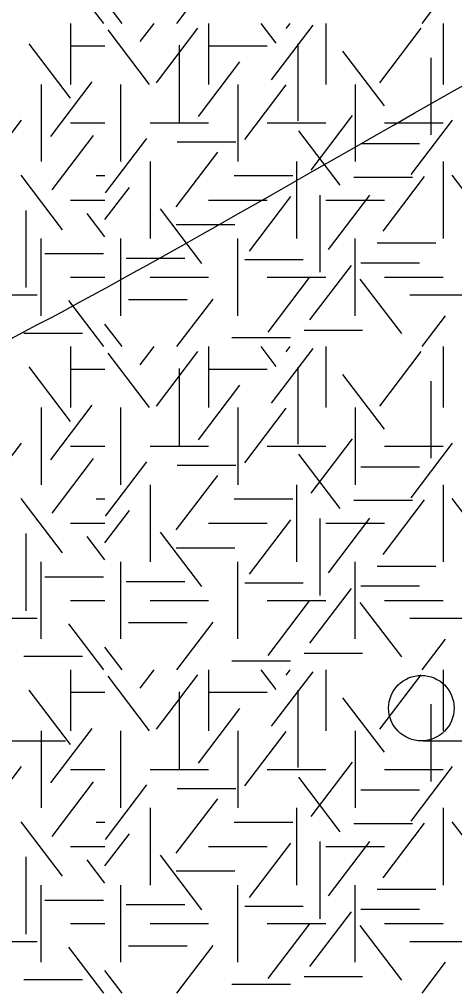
# Model space of a CAD drawing. Extents: x 419101 to 420177, y 4451541 to 4452254.
# Drawn here: x 419901.57 to 419911.55, y 4451566.39 to 4451588.61 of the extents above; entities that cross this region are included whole.
import ezdxf

# ---------------------------------------------------------------- set-up
doc = ezdxf.new("R2010")
doc.units = 0
doc.layers.add('3_HALİHAZIR', color=7, linetype='Continuous')
doc.layers.add('Level 41', color=7, linetype='Continuous')

msp = doc.modelspace()

# ---------------------------------------------------------------- linework, layer by layer
at = {"layer": '3_HALİHAZIR'}
for p, q in [((419900.828, 4451572.071), (419902.628, 4451572.071)), ((419910.828, 4451572.071), (419912.628, 4451572.071))]:
    msp.add_line(p, q, dxfattribs=at)
msp.add_circle((419910.786, 4451572.824), 0.75, dxfattribs=at)
for points in [[(419830.585, 4451569.182), (419835.774, 4451573.831), (419840.974, 4451578.331), (419857.814, 4451590.841), (419892.084, 4451597.601), (419927.345, 4451605.321), (419938.763, 4451608.51), (419942.048, 4451608.213)], [(419823.158, 4451549.789), (419823.164, 4451549.79), (419829.854, 4451552.83), (419838.324, 4451557.73), (419864.054, 4451568.471), (419874.464, 4451571.841), (419888.954, 4451576.141), (419895.924, 4451578.691), (419906.074, 4451583.863), (419936.516, 4451595.874), (419942.649, 4451595.582)], [(419868.593, 4451543.65), (419885.874, 4451549.01), (419897.697, 4451550.796), (419903.814, 4451552.689), (419917.785, 4451558.531), (419940.385, 4451574.598), (419942.375, 4451575.629)]]:
    msp.add_spline(points, degree=3, dxfattribs=at)
at = {"layer": 'Level 41'}
for p, q in [((419903.506, 4451588.519), (419902.704, 4451589.575)), ((419905.182, 4451588.519), (419906.011, 4451589.61)), ((419910.802, 4451588.519), (419911.339, 4451589.225)), ((419903.929, 4451588.519), (419903.535, 4451589.037)), ((419902.747, 4451588.519), (419902.747, 4451587.121)), ((419902.747, 4451588.519), (419902.747, 4451587.121)), ((419904.556, 4451587.121), (419903.607, 4451588.371)), ((419904.345, 4451588.102), (419904.662, 4451588.519)), ((419904.716, 4451587.156), (419905.665, 4451588.406)), ((419905.911, 4451588.519), (419905.911, 4451587.121)), ((419907.46, 4451588.067), (419907.116, 4451588.519)), ((419907.353, 4451587.225), (419908.303, 4451588.475)), ((419907.686, 4451588.399), (419907.777, 4451588.519)), ((419908.597, 4451588.519), (419908.597, 4451587.121)), ((419909.83, 4451587.156), (419910.779, 4451588.406)), ((419911.283, 4451588.519), (419911.283, 4451587.121)), ((419902.748, 4451586.805), (419901.799, 4451588.054)), ((419902.747, 4451588.005), (419903.535, 4451588.005)), ((419905.236, 4451588.017), (419905.236, 4451586.25)), ((419905.911, 4451588.005), (419907.254, 4451588.005)), ((419907.953, 4451588.052), (419907.953, 4451586.285)), ((419909.937, 4451586.63), (419908.988, 4451587.879)), ((419911.001, 4451587.731), (419911.001, 4451585.964)), ((419905.676, 4451586.384), (419906.625, 4451587.634)), ((419902.076, 4451587.121), (419902.076, 4451585.354)), ((419902.076, 4451587.121), (419902.076, 4451585.354)), ((419902.296, 4451585.928), (419903.245, 4451587.178)), ((419903.897, 4451585.354), (419903.897, 4451587.121)), ((419906.583, 4451587.121), (419906.583, 4451585.354)), ((419906.742, 4451585.859), (419907.691, 4451587.109)), ((419909.269, 4451587.121), (419909.269, 4451585.354)), ((419908.259, 4451585.158), (419909.21, 4451586.407)), ((419900.671, 4451585.053), (419901.62, 4451586.303)), ((419902.747, 4451586.237), (419903.535, 4451586.237)), ((419904.568, 4451586.237), (419905.911, 4451586.237)), ((419907.254, 4451586.237), (419908.597, 4451586.237)), ((419909.94, 4451586.237), (419911.283, 4451586.237)), ((419910.55, 4451585.053), (419911.499, 4451586.303)), ((419902.322, 4451584.702), (419903.272, 4451585.951)), ((419908.925, 4451584.808), (419907.975, 4451586.057)), ((419903.545, 4451584.633), (419904.494, 4451585.882)), ((419905.192, 4451585.803), (419906.535, 4451585.803)), ((419909.4, 4451585.767), (419910.743, 4451585.767)), ((419905.17, 4451584.316), (419906.119, 4451585.566)), ((419904.568, 4451585.354), (419904.568, 4451583.587)), ((419907.926, 4451585.354), (419907.926, 4451583.587)), ((419911.283, 4451585.354), (419911.283, 4451583.587)), ((419902.561, 4451583.79), (419901.612, 4451585.039)), ((419903.331, 4451585.03), (419903.535, 4451585.03)), ((419906.498, 4451585.03), (419907.841, 4451585.03)), ((419909.24, 4451584.997), (419910.583, 4451584.997)), ((419909.91, 4451583.756), (419910.86, 4451585.006)), ((419912.44, 4451583.79), (419911.491, 4451585.039)), ((419903.535, 4451584.024), (419904.094, 4451584.76)), ((419908.458, 4451584.582), (419908.458, 4451582.814)), ((419908.658, 4451583.336), (419909.607, 4451584.585)), ((419902.747, 4451584.47), (419903.535, 4451584.47)), ((419905.911, 4451584.47), (419907.254, 4451584.47)), ((419906.847, 4451583.3), (419907.797, 4451584.55)), ((419908.597, 4451584.47), (419909.94, 4451584.47)), ((419901.722, 4451584.232), (419901.722, 4451582.464)), ((419903.535, 4451583.63), (419903.129, 4451584.164)), ((419905.755, 4451583.019), (419904.806, 4451584.269)), ((419905.165, 4451583.91), (419906.508, 4451583.91)), ((419902.076, 4451581.819), (419902.076, 4451583.587)), ((419903.897, 4451581.819), (419903.897, 4451583.587)), ((419906.583, 4451581.819), (419906.583, 4451583.587)), ((419909.269, 4451581.819), (419909.269, 4451583.587)), ((419909.774, 4451583.489), (419911.117, 4451583.489)), ((419902.158, 4451583.244), (419903.501, 4451583.244)), ((419904.02, 4451583.138), (419905.363, 4451583.138)), ((419906.737, 4451583.104), (419908.08, 4451583.104)), ((419909.4, 4451583.033), (419910.743, 4451583.033)), ((419908.233, 4451581.722), (419909.182, 4451582.972)), ((419902.747, 4451582.703), (419903.535, 4451582.703)), ((419904.568, 4451582.703), (419905.911, 4451582.703)), ((419907.254, 4451582.703), (419908.597, 4451582.703)), ((419907.273, 4451581.443), (419908.222, 4451582.692)), ((419910.336, 4451581.408), (419909.386, 4451582.657)), ((419909.94, 4451582.703), (419911.283, 4451582.703)), ((419900.64, 4451582.296), (419901.983, 4451582.296)), ((419903.506, 4451581.11), (419902.704, 4451582.166)), ((419904.074, 4451582.192), (419905.416, 4451582.192)), ((419905.182, 4451581.11), (419906.011, 4451582.201)), ((419910.519, 4451582.296), (419911.862, 4451582.296)), ((419910.802, 4451581.11), (419911.339, 4451581.816)), ((419903.929, 4451581.11), (419903.535, 4451581.628)), ((419908.096, 4451581.491), (419909.439, 4451581.491)), ((419901.679, 4451581.422), (419903.022, 4451581.422)), ((419906.444, 4451581.316), (419907.787, 4451581.316)), ((419902.747, 4451581.11), (419902.747, 4451579.712)), ((419902.747, 4451581.11), (419902.747, 4451579.712)), ((419904.345, 4451580.693), (419904.662, 4451581.11)), ((419904.716, 4451579.747), (419905.665, 4451580.997)), ((419905.911, 4451581.11), (419905.911, 4451579.712)), ((419907.46, 4451580.658), (419907.116, 4451581.11)), ((419907.353, 4451579.816), (419908.303, 4451581.066)), ((419907.686, 4451580.99), (419907.777, 4451581.11)), ((419908.597, 4451581.11), (419908.597, 4451579.712)), ((419909.83, 4451579.747), (419910.779, 4451580.997)), ((419911.283, 4451581.11), (419911.283, 4451579.712)), ((419904.556, 4451579.712), (419903.607, 4451580.962)), ((419902.748, 4451579.396), (419901.799, 4451580.645)), ((419902.747, 4451580.596), (419903.535, 4451580.596)), ((419905.236, 4451580.608), (419905.236, 4451578.841)), ((419905.911, 4451580.596), (419907.254, 4451580.596)), ((419907.953, 4451580.643), (419907.953, 4451578.876)), ((419909.937, 4451579.221), (419908.988, 4451580.47)), ((419905.676, 4451578.975), (419906.625, 4451580.225)), ((419911.001, 4451580.322), (419911.001, 4451578.555)), ((419902.076, 4451579.712), (419902.076, 4451577.945)), ((419902.076, 4451579.712), (419902.076, 4451577.945)), ((419902.296, 4451578.519), (419903.245, 4451579.769)), ((419903.897, 4451577.945), (419903.897, 4451579.712)), ((419906.583, 4451579.712), (419906.583, 4451577.945)), ((419906.742, 4451578.45), (419907.691, 4451579.7)), ((419909.269, 4451579.712), (419909.269, 4451577.945)), ((419908.259, 4451577.749), (419909.21, 4451578.998)), ((419900.671, 4451577.644), (419901.62, 4451578.894)), ((419902.747, 4451578.828), (419903.535, 4451578.828)), ((419904.568, 4451578.828), (419905.911, 4451578.828)), ((419907.254, 4451578.828), (419908.597, 4451578.828)), ((419909.94, 4451578.828), (419911.283, 4451578.828)), ((419910.55, 4451577.644), (419911.499, 4451578.894)), ((419908.925, 4451577.399), (419907.975, 4451578.648)), ((419902.322, 4451577.293), (419903.272, 4451578.542)), ((419903.545, 4451577.224), (419904.494, 4451578.473)), ((419905.192, 4451578.394), (419906.535, 4451578.394)), ((419909.4, 4451578.358), (419910.743, 4451578.358)), ((419905.17, 4451576.907), (419906.119, 4451578.157)), ((419904.568, 4451577.945), (419904.568, 4451576.178)), ((419907.926, 4451577.945), (419907.926, 4451576.178)), ((419911.283, 4451577.945), (419911.283, 4451576.178)), ((419902.561, 4451576.381), (419901.612, 4451577.63)), ((419903.331, 4451577.621), (419903.535, 4451577.621)), ((419906.498, 4451577.621), (419907.841, 4451577.621)), ((419909.24, 4451577.588), (419910.583, 4451577.588)), ((419909.91, 4451576.347), (419910.86, 4451577.597)), ((419912.44, 4451576.381), (419911.491, 4451577.63)), ((419903.535, 4451576.615), (419904.094, 4451577.351)), ((419902.747, 4451577.061), (419903.535, 4451577.061)), ((419905.911, 4451577.061), (419907.254, 4451577.061)), ((419906.847, 4451575.891), (419907.797, 4451577.141)), ((419908.458, 4451577.173), (419908.458, 4451575.405)), ((419908.597, 4451577.061), (419909.94, 4451577.061)), ((419908.658, 4451575.927), (419909.607, 4451577.176)), ((419901.722, 4451576.823), (419901.722, 4451575.055)), ((419905.755, 4451575.61), (419904.806, 4451576.86)), ((419903.535, 4451576.221), (419903.129, 4451576.755)), ((419905.165, 4451576.501), (419906.508, 4451576.501)), ((419902.076, 4451574.41), (419902.076, 4451576.178)), ((419903.897, 4451574.41), (419903.897, 4451576.178)), ((419906.583, 4451574.41), (419906.583, 4451576.178)), ((419909.269, 4451574.41), (419909.269, 4451576.178)), ((419909.774, 4451576.08), (419911.117, 4451576.08)), ((419902.158, 4451575.835), (419903.501, 4451575.835)), ((419904.02, 4451575.729), (419905.363, 4451575.729)), ((419906.737, 4451575.695), (419908.08, 4451575.695)), ((419908.233, 4451574.313), (419909.182, 4451575.563)), ((419909.4, 4451575.624), (419910.743, 4451575.624)), ((419902.747, 4451575.294), (419903.535, 4451575.294)), ((419904.568, 4451575.294), (419905.911, 4451575.294)), ((419907.254, 4451575.294), (419908.597, 4451575.294)), ((419907.273, 4451574.034), (419908.222, 4451575.283)), ((419910.336, 4451573.999), (419909.386, 4451575.248)), ((419909.94, 4451575.294), (419911.283, 4451575.294)), ((419900.64, 4451574.887), (419901.983, 4451574.887)), ((419904.074, 4451574.783), (419905.416, 4451574.783)), ((419905.182, 4451573.701), (419906.011, 4451574.792)), ((419910.519, 4451574.887), (419911.862, 4451574.887)), ((419903.506, 4451573.701), (419902.704, 4451574.757)), ((419910.802, 4451573.701), (419911.339, 4451574.407)), ((419903.929, 4451573.701), (419903.535, 4451574.219)), ((419901.679, 4451574.013), (419903.022, 4451574.013)), ((419906.444, 4451573.907), (419907.787, 4451573.907)), ((419908.096, 4451574.082), (419909.439, 4451574.082)), ((419902.747, 4451573.701), (419902.747, 4451572.303)), ((419902.747, 4451573.701), (419902.747, 4451572.303)), ((419904.345, 4451573.284), (419904.662, 4451573.701)), ((419905.911, 4451573.701), (419905.911, 4451572.303)), ((419907.46, 4451573.249), (419907.116, 4451573.701)), ((419907.686, 4451573.581), (419907.777, 4451573.701)), ((419908.597, 4451573.701), (419908.597, 4451572.303)), ((419911.283, 4451573.701), (419911.283, 4451572.303)), ((419904.556, 4451572.303), (419903.607, 4451573.553)), ((419904.716, 4451572.338), (419905.665, 4451573.588)), ((419907.353, 4451572.407), (419908.303, 4451573.657)), ((419909.83, 4451572.338), (419910.779, 4451573.588)), ((419902.748, 4451571.987), (419901.799, 4451573.236)), ((419907.953, 4451573.234), (419907.953, 4451571.467)), ((419902.747, 4451573.187), (419903.535, 4451573.187)), ((419905.236, 4451573.199), (419905.236, 4451571.432)), ((419905.911, 4451573.187), (419907.254, 4451573.187)), ((419909.937, 4451571.812), (419908.988, 4451573.061)), ((419905.676, 4451571.566), (419906.625, 4451572.816)), ((419911.001, 4451572.913), (419911.001, 4451571.146)), ((419902.296, 4451571.11), (419903.245, 4451572.36)), ((419902.076, 4451572.303), (419902.076, 4451570.536)), ((419902.076, 4451572.303), (419902.076, 4451570.536)), ((419903.897, 4451570.536), (419903.897, 4451572.303)), ((419906.583, 4451572.303), (419906.583, 4451570.536)), ((419906.742, 4451571.041), (419907.691, 4451572.291)), ((419909.269, 4451572.303), (419909.269, 4451570.536)), ((419900.671, 4451570.235), (419901.62, 4451571.485)), ((419908.259, 4451570.34), (419909.21, 4451571.589)), ((419910.55, 4451570.235), (419911.499, 4451571.485)), ((419902.747, 4451571.419), (419903.535, 4451571.419)), ((419904.568, 4451571.419), (419905.911, 4451571.419)), ((419907.254, 4451571.419), (419908.597, 4451571.419)), ((419908.925, 4451569.99), (419907.975, 4451571.239)), ((419909.94, 4451571.419), (419911.283, 4451571.419)), ((419902.322, 4451569.884), (419903.272, 4451571.133)), ((419903.545, 4451569.815), (419904.494, 4451571.064)), ((419905.192, 4451570.985), (419906.535, 4451570.985)), ((419909.4, 4451570.949), (419910.743, 4451570.949)), ((419905.17, 4451569.498), (419906.119, 4451570.748)), ((419904.568, 4451570.536), (419904.568, 4451568.769)), ((419907.926, 4451570.536), (419907.926, 4451568.769)), ((419911.283, 4451570.536), (419911.283, 4451568.769)), ((419902.561, 4451568.972), (419901.612, 4451570.221)), ((419903.331, 4451570.212), (419903.535, 4451570.212)), ((419906.498, 4451570.212), (419907.841, 4451570.212)), ((419909.24, 4451570.179), (419910.583, 4451570.179)), ((419909.91, 4451568.938), (419910.86, 4451570.188)), ((419912.44, 4451568.972), (419911.491, 4451570.221)), ((419903.535, 4451569.206), (419904.094, 4451569.942)), ((419906.847, 4451568.482), (419907.797, 4451569.732)), ((419908.458, 4451569.764), (419908.458, 4451567.996)), ((419908.658, 4451568.518), (419909.607, 4451569.767)), ((419902.747, 4451569.652), (419903.535, 4451569.652)), ((419905.755, 4451568.201), (419904.806, 4451569.451)), ((419905.911, 4451569.652), (419907.254, 4451569.652)), ((419908.597, 4451569.652), (419909.94, 4451569.652)), ((419901.722, 4451569.414), (419901.722, 4451567.646)), ((419903.535, 4451568.812), (419903.129, 4451569.346)), ((419905.165, 4451569.092), (419906.508, 4451569.092)), ((419902.076, 4451567.001), (419902.076, 4451568.769)), ((419903.897, 4451567.001), (419903.897, 4451568.769)), ((419906.583, 4451567.001), (419906.583, 4451568.769)), ((419909.269, 4451567.001), (419909.269, 4451568.769)), ((419909.774, 4451568.671), (419911.117, 4451568.671)), ((419902.158, 4451568.426), (419903.501, 4451568.426)), ((419904.02, 4451568.32), (419905.363, 4451568.32)), ((419906.737, 4451568.286), (419908.08, 4451568.286)), ((419908.233, 4451566.904), (419909.182, 4451568.154)), ((419909.4, 4451568.215), (419910.743, 4451568.215)), ((419902.747, 4451567.885), (419903.535, 4451567.885)), ((419904.568, 4451567.885), (419905.911, 4451567.885)), ((419907.254, 4451567.885), (419908.597, 4451567.885)), ((419907.273, 4451566.625), (419908.222, 4451567.874)), ((419910.336, 4451566.59), (419909.386, 4451567.839)), ((419909.94, 4451567.885), (419911.283, 4451567.885)), ((419900.64, 4451567.478), (419901.983, 4451567.478)), ((419910.519, 4451567.478), (419911.862, 4451567.478)), ((419903.506, 4451566.292), (419902.704, 4451567.348)), ((419904.074, 4451567.374), (419905.416, 4451567.374)), ((419905.182, 4451566.292), (419906.011, 4451567.383)), ((419903.929, 4451566.292), (419903.535, 4451566.81)), ((419910.802, 4451566.292), (419911.339, 4451566.998)), ((419901.679, 4451566.604), (419903.022, 4451566.604)), ((419908.096, 4451566.673), (419909.439, 4451566.673)), ((419906.444, 4451566.498), (419907.787, 4451566.498))]:
    msp.add_line(p, q, dxfattribs=at)

doc.saveas('drawing.dxf')
